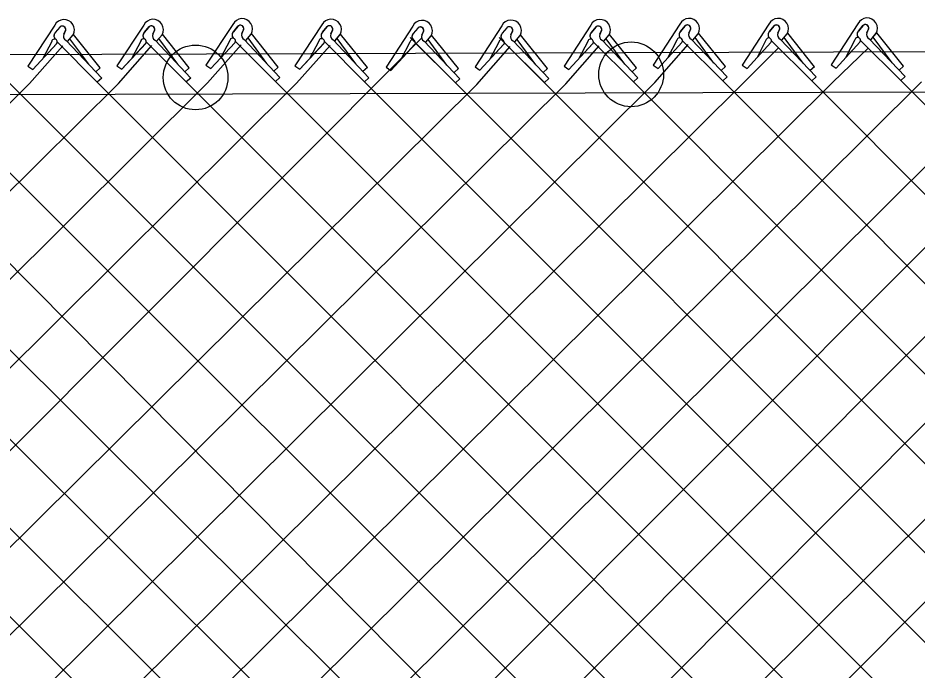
# Model space of a CAD drawing. Extents: x 0 to 1270, y 0 to 830.
# Drawn here: x 198.44 to 239.12, y 408.62 to 438.12 of the extents above; entities that cross this region are included whole.
import ezdxf

# ---------------------------------------------------------------- set-up
doc = ezdxf.new("R2010")
doc.units = 0
doc.layers.add('sb_Chainlink Fence', color=7, linetype='Continuous')
doc.layers.add('sb_Existing Structural Steel', color=7, linetype='Continuous')

msp = doc.modelspace()

# ---------------------------------------------------------------- linework, layer by layer
at = {"layer": 'sb_Chainlink Fence'}
for p, q in [((200.104, 437.789), (198.886, 435.944)), ((200.128, 437.455), (200.351, 437.718)), ((204.131, 437.797), (202.913, 435.953)), ((204.155, 437.463), (204.378, 437.726)), ((204.357, 437.705), (204.155, 437.463)), ((208.163, 437.827), (206.944, 435.983)), ((208.186, 437.493), (208.409, 437.756)), ((208.388, 437.735), (208.186, 437.493)), ((212.191, 437.805), (210.973, 435.96)), ((212.215, 437.47), (212.437, 437.734)), ((212.417, 437.712), (212.215, 437.47)), ((216.302, 437.749), (215.093, 435.898)), ((220.329, 437.759), (219.12, 435.909)), ((224.356, 437.789), (223.147, 435.938)), ((224.381, 437.454), (224.603, 437.719)), ((228.387, 437.839), (227.178, 435.988)), ((228.412, 437.505), (228.634, 437.77)), ((228.613, 437.748), (228.412, 437.505)), ((232.415, 437.838), (231.207, 435.987)), ((232.441, 437.503), (232.662, 437.768)), ((232.642, 437.746), (232.441, 437.503)), ((236.442, 437.856), (235.233, 436.005)), ((236.467, 437.521), (236.688, 437.786)), ((236.668, 437.764), (236.467, 437.521)), ((200.33, 437.696), (200.128, 437.455)), ((200.591, 437.554), (200.509, 437.377)), ((200.51, 437.383), (200.591, 437.55)), ((200.683, 437.059), (200.93, 437.352)), ((200.686, 437.064), (200.932, 437.353)), ((200.93, 437.352), (200.949, 437.386)), ((200.949, 437.386), (200.964, 437.423)), ((202.161, 435.857), (200.954, 437.374)), ((204.618, 437.562), (204.537, 437.385)), ((204.537, 437.391), (204.618, 437.558)), ((204.71, 437.067), (204.958, 437.36)), ((204.713, 437.072), (204.959, 437.362)), ((204.958, 437.36), (204.976, 437.395)), ((204.976, 437.395), (204.991, 437.431)), ((206.188, 435.865), (204.982, 437.382)), ((208.65, 437.592), (208.568, 437.415)), ((208.568, 437.421), (208.649, 437.588)), ((208.741, 437.097), (208.989, 437.39)), ((208.744, 437.102), (208.99, 437.391)), ((208.989, 437.39), (209.007, 437.424)), ((209.007, 437.424), (209.023, 437.461)), ((210.219, 435.895), (209.013, 437.412)), ((212.678, 437.569), (212.596, 437.392)), ((212.596, 437.399), (212.678, 437.565)), ((212.77, 437.075), (213.017, 437.368)), ((212.773, 437.079), (213.018, 437.369)), ((213.017, 437.368), (213.035, 437.402)), ((213.035, 437.402), (213.051, 437.438)), ((214.248, 435.872), (213.041, 437.39)), ((216.328, 437.414), (216.549, 437.679)), ((216.528, 437.657), (216.328, 437.414)), ((216.79, 437.516), (216.709, 437.338)), ((216.71, 437.345), (216.79, 437.512)), ((216.884, 437.022), (217.131, 437.316)), ((216.888, 437.026), (217.132, 437.317)), ((217.131, 437.316), (217.149, 437.35)), ((217.149, 437.35), (217.164, 437.387)), ((218.369, 435.827), (217.154, 437.338)), ((220.354, 437.425), (220.576, 437.69)), ((220.555, 437.668), (220.354, 437.425)), ((220.817, 437.527), (220.736, 437.349)), ((220.736, 437.355), (220.817, 437.523)), ((220.911, 437.032), (221.157, 437.327)), ((220.914, 437.037), (221.159, 437.328)), ((221.157, 437.327), (221.175, 437.361)), ((221.175, 437.361), (221.191, 437.397)), ((222.395, 435.838), (221.181, 437.349)), ((224.582, 437.697), (224.381, 437.454)), ((224.844, 437.556), (224.763, 437.378)), ((224.763, 437.384), (224.844, 437.552)), ((224.938, 437.062), (225.184, 437.356)), ((224.941, 437.066), (225.186, 437.357)), ((225.184, 437.356), (225.202, 437.39)), ((225.202, 437.39), (225.218, 437.427)), ((226.422, 435.867), (225.208, 437.378)), ((228.875, 437.606), (228.794, 437.429)), ((228.794, 437.435), (228.875, 437.602)), ((228.969, 437.112), (229.215, 437.407)), ((228.972, 437.117), (229.217, 437.408)), ((229.215, 437.407), (229.233, 437.441)), ((229.233, 437.441), (229.249, 437.477)), ((230.453, 435.917), (229.239, 437.429)), ((232.903, 437.605), (232.823, 437.427)), ((232.823, 437.434), (232.903, 437.601)), ((232.998, 437.111), (233.244, 437.405)), ((233.001, 437.115), (233.245, 437.406)), ((233.244, 437.405), (233.262, 437.439)), ((233.262, 437.439), (233.277, 437.476)), ((234.482, 435.916), (233.268, 437.427)), ((236.93, 437.623), (236.849, 437.445)), ((236.849, 437.452), (236.93, 437.619)), ((237.024, 437.129), (237.27, 437.423)), ((237.027, 437.133), (237.271, 437.424)), ((237.27, 437.423), (237.288, 437.457)), ((237.288, 437.457), (237.304, 437.494)), ((238.508, 435.934), (237.294, 437.445)), ((161.544, 381.974), (216.728, 437.233)), ((199.109, 435.792), (200.194, 436.961)), ((199.109, 435.792), (200.187, 436.954)), ((199.966, 437.061), (199.56, 436.285)), ((200.216, 437.036), (202.03, 435.214)), ((200.615, 437.107), (202.228, 435.394)), ((201.641, 436.023), (200.793, 437.178)), ((203.136, 435.8), (204.221, 436.969)), ((203.136, 435.8), (204.214, 436.962)), ((203.993, 437.07), (203.587, 436.294)), ((204.244, 437.044), (206.057, 435.223)), ((204.642, 437.115), (206.255, 435.402)), ((205.668, 436.031), (204.82, 437.186)), ((207.016, 435.189), (208.534, 436.898)), ((207.167, 435.83), (208.252, 436.999)), ((207.167, 435.83), (208.245, 436.992)), ((208.024, 437.099), (207.618, 436.324)), ((208.275, 437.074), (210.088, 435.252)), ((208.674, 437.145), (210.286, 435.432)), ((209.7, 436.061), (208.851, 437.216)), ((211.196, 435.808), (212.281, 436.977)), ((211.196, 435.808), (212.274, 436.97)), ((212.052, 437.077), (211.647, 436.301)), ((212.303, 437.051), (214.117, 435.23)), ((212.702, 437.123), (214.315, 435.409)), ((213.728, 436.038), (212.879, 437.193)), ((215.317, 435.747), (216.396, 436.921)), ((215.317, 435.747), (216.389, 436.914)), ((216.167, 437.02), (215.765, 436.242)), ((216.185, 437.232), (271.28, 382.116)), ((216.418, 436.996), (218.241, 435.184)), ((216.817, 437.069), (218.438, 435.364)), ((217.848, 435.99), (216.994, 437.141)), ((219.344, 435.757), (220.423, 436.932)), ((219.344, 435.757), (220.416, 436.925)), ((220.194, 437.031), (219.792, 436.253)), ((220.208, 437.239), (275.307, 382.108)), ((220.445, 437.007), (222.268, 435.195)), ((220.843, 437.08), (222.465, 435.375)), ((221.875, 436.001), (221.021, 437.152)), ((223.371, 435.787), (224.45, 436.961)), ((223.371, 435.787), (224.443, 436.954)), ((224.221, 437.06), (223.819, 436.282)), ((224.472, 437.036), (226.295, 435.224)), ((224.87, 437.109), (226.492, 435.404)), ((225.902, 436.03), (225.048, 437.181)), ((227.254, 435.195), (228.763, 436.912)), ((227.402, 435.837), (228.481, 437.012)), ((227.402, 435.837), (228.474, 437.005)), ((228.252, 437.111), (227.85, 436.333)), ((228.503, 437.086), (230.326, 435.274)), ((228.901, 437.16), (230.523, 435.455)), ((229.933, 436.081), (229.079, 437.231)), ((231.43, 435.836), (232.509, 437.01)), ((231.43, 435.836), (232.502, 437.003)), ((232.28, 437.109), (231.879, 436.331)), ((232.531, 437.085), (234.354, 435.273)), ((232.93, 437.158), (234.551, 435.453)), ((233.961, 436.079), (233.107, 437.23)), ((235.457, 435.854), (236.536, 437.028)), ((235.457, 435.854), (236.529, 437.021)), ((236.307, 437.127), (235.905, 436.349)), ((236.558, 437.103), (238.381, 435.291)), ((236.956, 437.176), (238.578, 435.471)), ((237.988, 436.097), (237.133, 437.248)), ((198.958, 435.151), (200.476, 436.86)), ((202.985, 435.159), (204.503, 436.868)), ((211.045, 435.166), (212.562, 436.875)), ((219.196, 435.115), (220.705, 436.832)), ((223.223, 435.144), (224.732, 436.861)), ((231.283, 435.194), (232.846, 436.77)), ((235.309, 435.212), (236.906, 436.755)), ((198.886, 435.944), (199.109, 435.792)), ((201.824, 381.993), (255.585, 435.961)), ((202.161, 435.857), (201.963, 435.677)), ((202.913, 435.953), (203.136, 435.8)), ((206.188, 435.865), (205.99, 435.686)), ((206.944, 435.983), (207.167, 435.83)), ((209.878, 381.995), (263.65, 435.976)), ((210.219, 435.895), (210.021, 435.715)), ((210.973, 435.96), (211.196, 435.808)), ((214.248, 435.872), (214.05, 435.693)), ((215.093, 435.898), (215.317, 435.747)), ((218.369, 435.827), (218.172, 435.647)), ((219.12, 435.909), (219.344, 435.757)), ((222.395, 435.838), (222.198, 435.657)), ((223.147, 435.938), (223.371, 435.787)), ((226.422, 435.867), (226.225, 435.686)), ((227.178, 435.988), (227.402, 435.837)), ((230.453, 435.917), (230.256, 435.737)), ((231.207, 435.987), (231.43, 435.836)), ((234.482, 435.916), (234.285, 435.736)), ((235.233, 436.005), (235.457, 435.854)), ((238.508, 435.934), (238.311, 435.754)), ((185.858, 435.264), (239.646, 381.715)), ((202.228, 435.394), (202.03, 435.214)), ((205.851, 382.003), (259.463, 435.337)), ((206.255, 435.402), (206.057, 435.223)), ((210.286, 435.432), (210.088, 435.252)), ((214.315, 435.409), (214.117, 435.23)), ((218.438, 435.364), (218.241, 435.184)), ((222.465, 435.375), (222.268, 435.195)), ((226.492, 435.404), (226.295, 435.224)), ((230.523, 435.455), (230.326, 435.274)), ((230.326, 435.274), (283.366, 382.1)), ((234.551, 435.453), (234.354, 435.273)), ((234.354, 435.273), (287.393, 382.103)), ((238.578, 435.471), (238.381, 435.291)), ((238.381, 435.291), (291.432, 382.127)), ((145.593, 382.086), (198.958, 435.151)), ((149.428, 382.023), (202.985, 435.159)), ((153.49, 381.972), (207.016, 435.189)), ((157.517, 381.982), (211.045, 435.166)), ((165.576, 381.944), (219.196, 435.115)), ((169.604, 381.966), (223.223, 435.144)), ((173.63, 381.969), (227.254, 435.195)), ((173.773, 435.236), (227.148, 382.094)), ((177.645, 381.972), (231.283, 435.194)), ((177.8, 435.226), (231.179, 382.064)), ((181.672, 381.982), (235.309, 435.212)), ((181.827, 435.234), (235.208, 382.087)), ((185.699, 381.974), (239.324, 435.23)), ((189.73, 381.944), (243.35, 435.24)), ((189.887, 435.242), (243.249, 381.464)), ((193.913, 435.239), (247.125, 382.116)), ((198.003, 435.224), (251.581, 381.667)), ((202.03, 435.214), (255.942, 381.223)), ((206.057, 435.223), (259.212, 382.1)), ((210.088, 435.252), (264.041, 381.336)), ((214.117, 435.23), (267.253, 382.106)), ((226.295, 435.224), (279.338, 382.078)), ((193.758, 381.966), (245.3, 433.561)), ((197.785, 381.969), (247.813, 432.044))]:
    msp.add_line(p, q, dxfattribs=at)
for centre, radius, start, end in [((236.862, 437.651), 0.468, 331.0701, 153.9768), ((200.524, 437.582), 0.468, 330.7731, 153.6798), ((200.447, 437.599), 0.152, 342.5148, 140.1368), ((200.447, 437.6), 0.152, 340.7344, 129.2174), ((204.551, 437.59), 0.468, 330.7731, 153.6798), ((204.474, 437.608), 0.152, 342.5148, 140.1368), ((204.474, 437.608), 0.152, 340.7344, 129.2174), ((208.582, 437.62), 0.468, 330.7731, 153.6798), ((208.505, 437.637), 0.152, 342.5148, 140.1368), ((208.505, 437.638), 0.152, 340.7344, 129.2174), ((212.61, 437.597), 0.468, 330.7731, 153.6798), ((212.533, 437.615), 0.152, 342.5148, 140.1368), ((212.534, 437.616), 0.152, 340.7344, 129.2174), ((216.722, 437.543), 0.468, 331.0701, 153.9768), ((216.645, 437.561), 0.152, 342.8118, 140.4338), ((216.646, 437.561), 0.152, 341.0314, 129.5144), ((220.749, 437.554), 0.468, 331.0701, 153.9768), ((220.672, 437.571), 0.152, 342.8118, 140.4338), ((220.673, 437.572), 0.152, 341.0314, 129.5144), ((224.776, 437.583), 0.468, 331.0701, 153.9768), ((224.699, 437.601), 0.152, 342.8118, 140.4338), ((224.7, 437.601), 0.152, 341.0314, 129.5144), ((228.807, 437.634), 0.468, 331.0701, 153.9768), ((228.73, 437.651), 0.152, 342.8118, 140.4338), ((228.731, 437.652), 0.152, 341.0314, 129.5144), ((232.836, 437.633), 0.468, 331.0701, 153.9768), ((232.759, 437.65), 0.152, 342.8118, 140.4338), ((232.759, 437.651), 0.152, 341.0314, 129.5144), ((236.785, 437.668), 0.152, 342.8118, 140.4338), ((236.785, 437.669), 0.152, 341.0314, 129.5144), ((200.258, 437.313), 0.192, 140.2017, 233.0053), ((200.263, 437.313), 0.195, 133.6672, 232.2344), ((200.703, 437.297), 0.209, 156.4833, 245.1578), ((204.285, 437.321), 0.192, 140.2017, 233.0053), ((204.29, 437.321), 0.195, 133.6672, 232.2344), ((204.73, 437.305), 0.209, 156.4833, 245.1578), ((208.316, 437.351), 0.192, 140.2017, 233.0053), ((208.321, 437.351), 0.195, 133.6672, 232.2344), ((208.762, 437.335), 0.209, 156.4833, 245.1578), ((212.345, 437.329), 0.192, 140.2017, 233.0053), ((212.35, 437.329), 0.195, 133.6672, 232.2344), ((212.79, 437.313), 0.209, 156.4833, 245.1578), ((216.458, 437.273), 0.192, 140.4987, 233.3023), ((216.463, 437.274), 0.195, 133.9642, 232.5314), ((216.904, 437.26), 0.209, 156.7803, 245.4548), ((220.485, 437.284), 0.192, 140.4987, 233.3023), ((220.49, 437.284), 0.195, 133.9642, 232.5314), ((220.93, 437.27), 0.209, 156.7803, 245.4548), ((224.512, 437.313), 0.192, 140.4987, 233.3023), ((224.517, 437.314), 0.195, 133.9642, 232.5314), ((224.957, 437.3), 0.209, 156.7803, 245.4548), ((228.543, 437.364), 0.192, 140.4987, 233.3023), ((228.548, 437.364), 0.195, 133.9642, 232.5314), ((228.988, 437.35), 0.209, 156.7803, 245.4548), ((232.571, 437.362), 0.192, 140.4987, 233.3023), ((232.577, 437.363), 0.195, 133.9642, 232.5314), ((233.017, 437.349), 0.209, 156.7803, 245.4548), ((236.598, 437.381), 0.192, 140.4987, 233.3023), ((236.603, 437.381), 0.195, 133.9642, 232.5314), ((237.043, 437.367), 0.209, 156.7803, 245.4548), ((200.092, 437.039), 0.128, 319.0215, 170.0696), ((204.119, 437.047), 0.128, 319.0215, 170.0696), ((208.15, 437.077), 0.128, 319.0215, 170.0696), ((212.178, 437.055), 0.128, 319.0215, 170.0696), ((216.293, 436.999), 0.128, 319.3185, 170.3666), ((220.32, 437.009), 0.128, 319.3185, 170.3666), ((224.347, 437.039), 0.128, 319.3185, 170.3666), ((228.378, 437.089), 0.128, 319.3185, 170.3666), ((232.407, 437.088), 0.128, 319.3185, 170.3666), ((236.433, 437.106), 0.128, 319.3185, 170.3666)]:
    msp.add_arc(centre, radius, start, end, dxfattribs=at)
at = {"layer": 'sb_Existing Structural Steel'}
for p, q in [((56.964, 436.034), (265.287, 436.674)), ((56.987, 434.219), (261.753, 434.847))]:
    msp.add_line(p, q, dxfattribs=at)
for centre in [(206.477, 435.429), (226.185, 435.567)]:
    msp.add_circle(centre, 1.465, dxfattribs=at)

doc.saveas('drawing.dxf')
